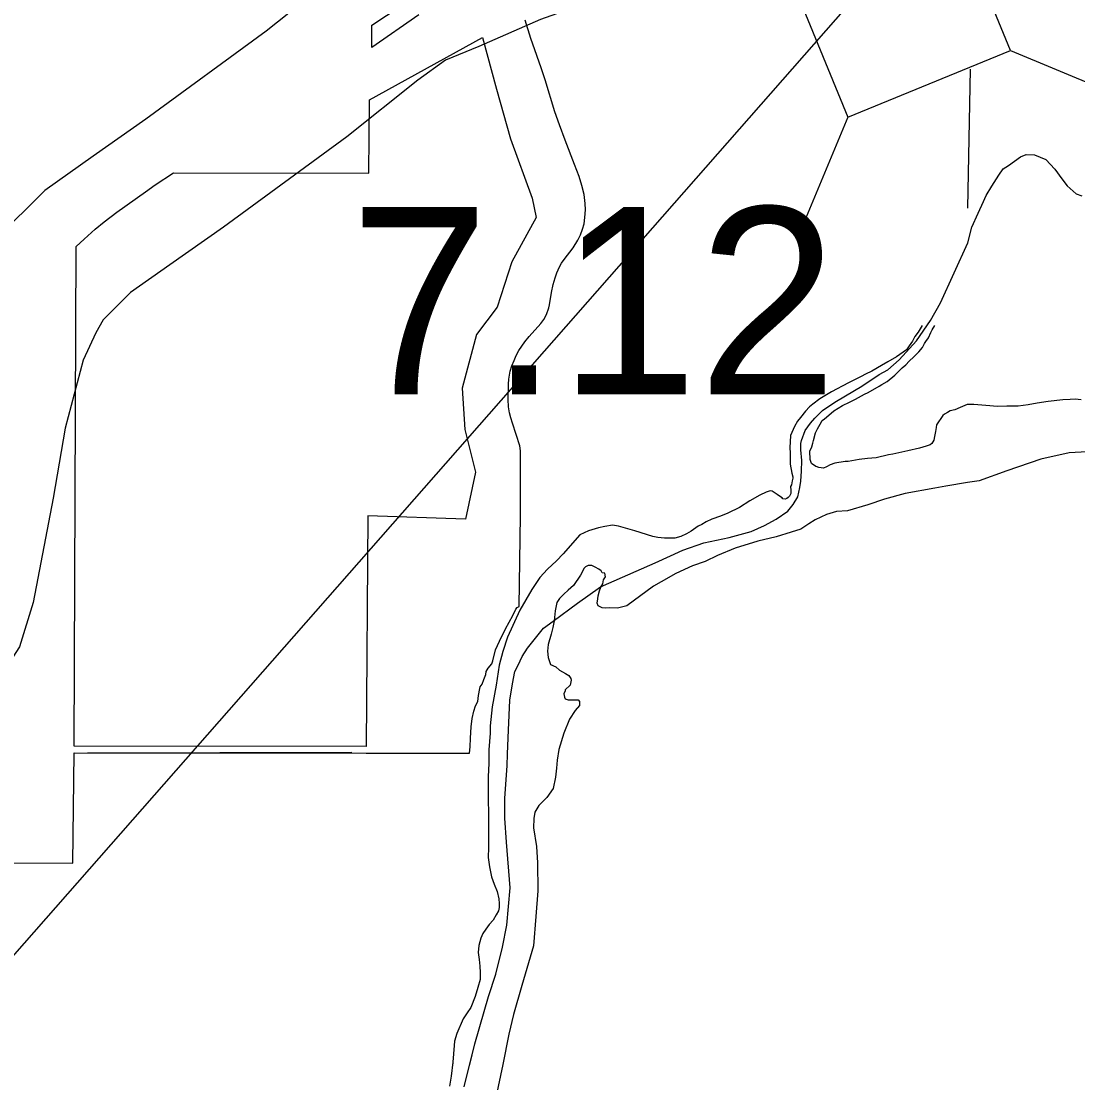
# Model space of a CAD drawing. Extents: x 369523 to 838377, y 495025 to 936819.
# Drawn here: x 591490 to 596255, y 802341 to 807131 of the extents above; entities that cross this region are included whole.
import ezdxf

# ---------------------------------------------------------------- set-up
doc = ezdxf.new("R2010")
doc.units = 0
for name, color, linetype in [('21', 7, 'Continuous'), ('DSN_DRFT_Junk-No-Plot', 7, 'Continuous'), ('Level 10', 7, 'Continuous'), ('Level 11', 7, 'Continuous'), ('Level 2', 7, 'Continuous'), ('Level 21', 7, 'Continuous'), ('Level 22', 7, 'Continuous'), ('Level 6', 7, 'Continuous')]:
    doc.layers.add(name, color=color, linetype=linetype)

msp = doc.modelspace()

# ---------------------------------------------------------------- linework, layer by layer
at = {"layer": '21'}
msp.add_lwpolyline([(596237.3, 808365.2), (591012.6, 802415.3), (587691.5, 800875.6)], dxfattribs=at)
at = {"layer": 'Level 10'}
for points in [[(595552.9, 805758.8), (595534.7, 805728.9), (595520.6, 805708.9), (595510.5, 805687), (595494.4, 805667.1), (595488.4, 805657.1), (595482.3, 805649.1), (595468.3, 805637.2), (595438.2, 805617.4), (595398.1, 805593.6), (595370.1, 805577.8), (595326, 805552), (595298, 805538.2), (595278, 805528.3), (595247.9, 805512.5), (595223.9, 805500.6), (595191.8, 805484.8), (595169.8, 805472.9), (595143.8, 805459.1), (595113.7, 805441.2), (595091.7, 805427.4), (595059.6, 805403.5), (595045.5, 805391.6), (595027.4, 805371.7), (595005.3, 805343.8), (594991.2, 805325.9), (594977.1, 805302), (594958.9, 805262.1), (594956.5, 805206), (594958.4, 805184), (594958.2, 805156), (594958.1, 805132), (594965.8, 805091.9), (594969.7, 805075.9), (594969.6, 805069.9), (594967.6, 805057.9), (594963.5, 805039.9), (594959.4, 805031.9), (594961.3, 805015.9), (594961.2, 804999.9), (594955.2, 804987.9), (594949.1, 804981.9), (594943.1, 804978), (594935.1, 804974), (594925.1, 804976.1), (594921.2, 804980.1), (594909.2, 804988.2), (594899.3, 804996.2), (594877.4, 805010.4), (594867.5, 805012.4), (594849.5, 805006.6), (594821.4, 804992.7), (594775.4, 804967), (594729.3, 804937.2), (594677.2, 804911.5), (594643.2, 804897.7), (594605.2, 804884), (594579.1, 804872.1), (594559.1, 804860.2), (594543.1, 804852.3), (594511, 804830.5), (594491, 804818.6), (594465, 804806.8), (594437, 804798.9), (594391.1, 804799.2), (594361.1, 804801.4), (594339.2, 804805.5), (594257.5, 804832), (594215.7, 804844.3), (594183.8, 804852.5), (594155.9, 804856.7), (594121.9, 804850.9), (594093.9, 804845), (594047.9, 804831.3), (594009.9, 804813.5), (593933.5, 804727.9), (593903.3, 804696.1), (593863.2, 804658.3), (593829, 804620.5), (593792.7, 804566.7), (593738.3, 804473), (593683.6, 804351.2), (593661.2, 804287.3), (593644.9, 804225.4), (593632.3, 804135.4), (593613.7, 804037.4), (593605.2, 803951.4), (593605, 803919.4), (593598.5, 803843.4), (593598.1, 803783.4), (593595.8, 803721.3), (593595.2, 803639.3), (593596.6, 803537.2), (593597.7, 803403.1), (593595.4, 803357.1), (593601.2, 803315), (593610.9, 803270.9), (593622.6, 803236.9), (593636.4, 803204.7), (593644.2, 803170.7), (593646, 803150.7)], [(595552.9, 805758.8), (595534.7, 805728.9), (595520.6, 805708.9), (595510.5, 805687), (595494.4, 805667.1), (595488.4, 805657.1), (595482.3, 805649.1), (595468.3, 805637.2), (595438.2, 805617.4), (595398.1, 805593.6), (595370.1, 805577.8), (595326, 805552), (595298, 805538.2), (595278, 805528.3), (595247.9, 805512.5), (595223.9, 805500.6), (595191.8, 805484.8), (595169.8, 805472.9), (595143.8, 805459.1), (595113.7, 805441.2), (595091.7, 805427.4), (595059.6, 805403.5), (595045.5, 805391.6), (595027.4, 805371.7), (595005.3, 805343.8), (594991.2, 805325.9), (594977.1, 805302), (594958.9, 805262.1), (594956.5, 805206), (594958.4, 805184), (594958.2, 805156), (594958.1, 805132), (594965.8, 805091.9), (594969.7, 805075.9), (594969.6, 805069.9), (594967.6, 805057.9), (594963.5, 805039.9), (594959.4, 805031.9), (594961.3, 805015.9), (594961.2, 804999.9), (594955.2, 804987.9), (594949.1, 804981.9), (594943.1, 804978), (594935.1, 804974), (594925.1, 804976.1), (594921.2, 804980.1), (594909.2, 804988.2), (594899.3, 804996.2), (594877.4, 805010.4), (594867.5, 805012.4), (594849.5, 805006.6), (594821.4, 804992.7), (594775.4, 804967), (594729.3, 804937.2), (594677.2, 804911.5), (594643.2, 804897.7), (594605.2, 804884), (594579.1, 804872.1), (594559.1, 804860.2), (594543.1, 804852.3), (594511, 804830.5), (594491, 804818.6), (594465, 804806.8), (594437, 804798.9), (594391.1, 804799.2), (594361.1, 804801.4), (594339.2, 804805.5), (594257.5, 804832), (594215.7, 804844.3), (594183.8, 804852.5), (594155.9, 804856.7), (594121.9, 804850.9), (594093.9, 804845), (594047.9, 804831.3), (594009.9, 804813.5), (593933.5, 804727.9), (593903.3, 804696.1), (593863.2, 804658.3), (593829, 804620.5), (593792.7, 804566.7), (593738.3, 804473), (593683.6, 804351.2), (593661.2, 804287.3), (593644.9, 804225.4), (593632.3, 804135.4), (593613.7, 804037.4), (593605.2, 803951.4), (593605, 803919.4), (593598.5, 803843.4), (593598.1, 803783.4), (593595.8, 803721.3), (593595.2, 803639.3), (593596.6, 803537.2), (593597.7, 803403.1), (593595.4, 803357.1), (593601.2, 803315), (593610.9, 803270.9), (593622.6, 803236.9), (593636.4, 803204.7), (593644.2, 803170.7), (593646, 803150.7)], [(595307.5, 805157.9), (595269.6, 805154.1), (595219.6, 805144.4), (595205.7, 805144.5), (595159.7, 805136.8), (595137.7, 805128.9), (595121.7, 805121), (595107.7, 805115.1), (595087.7, 805117.2), (595075.8, 805121.3), (595073.8, 805121.3), (595053.9, 805135.4), (595048, 805153.4), (595046.3, 805191.5), (595056.4, 805211.4), (595060.5, 805227.4), (595062.5, 805239.4), (595072.7, 805273.4), (595080.8, 805291.3), (595092.9, 805313.3), (595103, 805329.2), (595113.1, 805337.2), (595143.2, 805363), (595155.2, 805372.9), (595193.3, 805396.7), (595225.3, 805412.5), (595253.4, 805426.4), (595293.4, 805448.1), (595309.4, 805456.1), (595359.5, 805483.8), (595371.5, 805491.7), (595395.6, 805505.6), (595429.7, 805533.4), (595455.8, 805559.2), (595463.8, 805567.2), (595479.9, 805581.1), (595494, 805597), (595516.1, 805616.9), (595538.1, 805638.8), (595554.2, 805658.7), (595564.3, 805676.6), (595570.4, 805686.6), (595582.5, 805702.6), (595592.6, 805726.5), (595598.7, 805738.5), (595610.8, 805758.4)], [(595307.5, 805157.9), (595269.6, 805154.1), (595219.6, 805144.4), (595205.7, 805144.5), (595159.7, 805136.8), (595137.7, 805128.9), (595121.7, 805121), (595107.7, 805115.1), (595087.7, 805117.2), (595075.8, 805121.3), (595073.8, 805121.3), (595053.9, 805135.4), (595048, 805153.4), (595046.3, 805191.5), (595056.4, 805211.4), (595060.5, 805227.4), (595062.5, 805239.4), (595072.7, 805273.4), (595080.8, 805291.3), (595092.9, 805313.3), (595103, 805329.2), (595113.1, 805337.2), (595143.2, 805363), (595155.2, 805372.9), (595193.3, 805396.7), (595225.3, 805412.5), (595253.4, 805426.4), (595293.4, 805448.1), (595309.4, 805456.1), (595359.5, 805483.8), (595371.5, 805491.7), (595395.6, 805505.6), (595429.7, 805533.4), (595455.8, 805559.2), (595463.8, 805567.2), (595479.9, 805581.1), (595494, 805597), (595516.1, 805616.9), (595538.1, 805638.8), (595554.2, 805658.7), (595564.3, 805676.6), (595570.4, 805686.6), (595582.5, 805702.6), (595592.6, 805726.5), (595598.7, 805738.5), (595610.8, 805758.4)], [(596271.3, 805422.2), (596243.4, 805426.3), (596221.5, 805424.5), (596187.5, 805422.7), (596121.6, 805415.1), (596071.6, 805407.4), (596031.7, 805399.6), (595985.7, 805393.9), (595935.8, 805394.2), (595893.9, 805392.5), (595840, 805396.8), (595786.2, 805401.1), (595756.2, 805401.3), (595724.2, 805387.5), (595700.2, 805377.6), (595680.2, 805373.7), (595668.2, 805365.8), (595654.1, 805357.9), (595646.1, 805351.9), (595617.9, 805310.1), (595615.8, 805298.1), (595613.7, 805280.1), (595609.6, 805258.1), (595605.5, 805240.1), (595597.4, 805226.1), (595589.4, 805220.2), (595571.4, 805214.3), (595541.4, 805204.5), (595489.4, 805192.8), (595421.4, 805177.2), (595401.5, 805175.3), (595345.5, 805161.6), (595307.5, 805157.9)], [(596271.3, 805422.2), (596243.4, 805426.3), (596221.5, 805424.5), (596187.5, 805422.7), (596121.6, 805415.1), (596071.6, 805407.4), (596031.7, 805399.6), (595985.7, 805393.9), (595935.8, 805394.2), (595893.9, 805392.5), (595840, 805396.8), (595786.2, 805401.1), (595756.2, 805401.3), (595724.2, 805387.5), (595700.2, 805377.6), (595680.2, 805373.7), (595668.2, 805365.8), (595654.1, 805357.9), (595646.1, 805351.9), (595617.9, 805310.1), (595615.8, 805298.1), (595613.7, 805280.1), (595609.6, 805258.1), (595605.5, 805240.1), (595597.4, 805226.1), (595589.4, 805220.2), (595571.4, 805214.3), (595541.4, 805204.5), (595489.4, 805192.8), (595421.4, 805177.2), (595401.5, 805175.3), (595345.5, 805161.6), (595307.5, 805157.9)], [(596590.3, 805213.7), (596549.5, 805212.3), (596427.7, 805209.1), (596359.8, 805201.5), (596297.8, 805187.9), (596215.9, 805184.4), (596088, 805155.1), (595936, 805102), (595809.9, 805056.7), (595758, 805049.1), (595660.1, 805033.6), (595610.1, 805023.9), (595476.2, 805000.7), (595384.2, 804975.3), (595308.2, 804949.7), (595216.2, 804922.3)], [(596297.8, 805187.9), (596215.9, 805184.4), (596088, 805155.1), (595936, 805102), (595809.9, 805056.7), (595758, 805049.1), (595660.1, 805033.6), (595610.1, 805023.9), (595476.2, 805000.7), (595384.2, 804975.3), (595308.2, 804949.7), (595216.2, 804922.3)], [(595216.2, 804922.3), (595166.3, 804918.6), (595122.3, 804904.8), (595070.2, 804881.1), (595042.2, 804863.3), (595006.1, 804839.5), (594962.1, 804825.7), (594894.1, 804804.1), (594812.1, 804784.6), (594710.1, 804753.2), (594630.1, 804719.7), (594574, 804694), (594518, 804674.4), (594441.9, 804638.8), (594375.8, 804601.2), (594341.8, 804581.4), (594221.4, 804494), (594179.5, 804482.3), (594143.5, 804484.5), (594125.6, 804482.6), (594109.6, 804484.7), (594091.7, 804492.8), (594087.8, 804504.9), (594089.9, 804524.9), (594092, 804538.9), (594098.1, 804560.8), (594104.2, 804576.8), (594112.3, 804592.8), (594116.4, 804610.8), (594124.5, 804624.7), (594122.6, 804640.7), (594110.6, 804642.8), (594104.7, 804650.9), (594094.7, 804658.9), (594078.8, 804667), (594062.9, 804675.1), (594046.9, 804675.2), (594034.9, 804669.3), (594028.9, 804663.3), (594012.7, 804631.4), (593980.5, 804585.6), (593956.4, 804563.7), (593936.3, 804545.8), (593918.2, 804525.9), (593906.1, 804508), (593897.9, 804470), (593893.7, 804426), (593887.5, 804396), (593879.3, 804366), (593867, 804318.1), (593862.8, 804288.1), (593866.7, 804260), (593876.4, 804228), (593900.3, 804217.8), (593918.2, 804203.7), (593944, 804187.5), (593960, 804179.4), (593967.9, 804165.4), (593969.8, 804157.3), (593965.7, 804135.4), (593943.6, 804113.5), (593943.5, 804109.5), (593937.5, 804095.5), (593939.4, 804081.5), (593943.3, 804073.5), (593957.3, 804069.4), (593981.2, 804069.2), (593991.2, 804069.2), (594001.2, 804069.1), (594007.1, 804061.1), (594007, 804043), (593988.9, 804021.1), (593962.7, 803981.3), (593936.4, 803919.4), (593913.9, 803845.5), (593907.6, 803797.5), (593903.4, 803761.5), (593899.2, 803719.5), (593888.9, 803669.5), (593860.6, 803627.7), (593824.5, 803591.9), (593806.3, 803561.9), (593802.2, 803534), (593799.9, 803491.9), (593813.3, 803407.8), (593818.9, 803333.7), (593820.1, 803207.6), (593811.3, 803091.6), (593800.5, 802959.6), (593747.5, 802779.8), (593710.7, 802649.9), (593688.2, 802560), (593661.4, 802424.1), (593630.5, 802274.2)], [(595216.2, 804922.3), (595166.3, 804918.6), (595122.3, 804904.8), (595070.2, 804881.1), (595042.2, 804863.3), (595006.1, 804839.5), (594962.1, 804825.7), (594894.1, 804804.1), (594812.1, 804784.6), (594710.1, 804753.2), (594630.1, 804719.7), (594574, 804694), (594518, 804674.4), (594441.9, 804638.8), (594375.8, 804601.2), (594341.8, 804581.4), (594221.4, 804494), (594179.5, 804482.3), (594143.5, 804484.5), (594125.6, 804482.6), (594109.6, 804484.7), (594091.7, 804492.8), (594087.8, 804504.9), (594089.9, 804524.9), (594092, 804538.9), (594098.1, 804560.8), (594104.2, 804576.8), (594112.3, 804592.8), (594116.4, 804610.8), (594124.5, 804624.7), (594122.6, 804640.7), (594110.6, 804642.8), (594104.7, 804650.9), (594094.7, 804658.9), (594078.8, 804667), (594062.9, 804675.1), (594046.9, 804675.2), (594034.9, 804669.3), (594028.9, 804663.3), (594012.7, 804631.4), (593980.5, 804585.6), (593956.4, 804563.7), (593936.3, 804545.8), (593918.2, 804525.9), (593906.1, 804508), (593897.9, 804470), (593893.7, 804426), (593887.5, 804396), (593879.3, 804366), (593867, 804318.1), (593862.8, 804288.1), (593866.7, 804260), (593876.4, 804228), (593900.3, 804217.8), (593918.2, 804203.7), (593944, 804187.5), (593960, 804179.4), (593967.9, 804165.4), (593969.8, 804157.3), (593965.7, 804135.4), (593943.6, 804113.5), (593943.5, 804109.5), (593937.5, 804095.5), (593939.4, 804081.5), (593943.3, 804073.5), (593957.3, 804069.4), (593981.2, 804069.2), (593991.2, 804069.2), (594001.2, 804069.1), (594007.1, 804061.1), (594007, 804043), (593988.9, 804021.1), (593962.7, 803981.3), (593936.4, 803919.4), (593913.9, 803845.5), (593907.6, 803797.5), (593903.4, 803761.5), (593899.2, 803719.5), (593888.9, 803669.5), (593860.6, 803627.7), (593824.5, 803591.9), (593806.3, 803561.9), (593802.2, 803534), (593799.9, 803491.9), (593813.3, 803407.8), (593818.9, 803333.7), (593820.1, 803207.6), (593811.3, 803091.6), (593800.5, 802959.6), (593747.5, 802779.8), (593710.7, 802649.9), (593688.2, 802560), (593661.4, 802424.1), (593653.9, 802387.6)], [(593646, 803150.7), (593645.9, 803132.6), (593641.8, 803116.7), (593631.7, 803098.7), (593617.6, 803074.8), (593599.5, 803054.9), (593585.4, 803034.9), (593571.3, 803015), (593563.2, 802993.1), (593553, 802961.1), (593550.8, 802929.1), (593554.6, 802897), (593558.4, 802867), (593560.2, 802839), (593560, 802806.9), (593549.8, 802771), (593537.6, 802731), (593517.3, 802681.1), (593501.2, 802657.2), (593483, 802629.3), (593454.7, 802563.4), (593444.5, 802529.5), (593442.4, 802509.5), (593435.9, 802433.5), (593429.5, 802371.5), (593421.2, 802325.5)], [(593646, 803150.7), (593645.9, 803132.6), (593641.8, 803116.7), (593631.7, 803098.7), (593617.6, 803074.8), (593599.5, 803054.9), (593585.4, 803034.9), (593571.3, 803015), (593563.2, 802993.1), (593553, 802961.1), (593550.8, 802929.1), (593554.6, 802897), (593558.4, 802867), (593560.2, 802839), (593560, 802806.9), (593549.8, 802771), (593537.6, 802731), (593517.3, 802681.1), (593501.2, 802657.2), (593483, 802629.3), (593454.7, 802563.4), (593444.5, 802529.5), (593442.4, 802509.5), (593435.9, 802433.5), (593434.1, 802415.7)]]:
    msp.add_lwpolyline(points, dxfattribs=at)
at = {"layer": 'Level 11'}
for points in [[(594530.7, 808024.4), (593610.1, 807696.9), (593318.2, 807568.7), (593110.5, 807483.3), (592916.2, 807343.3), (592594.4, 807086.6), (592052.2, 806689.7), (591813.5, 806522.5), (591595.4, 806367.9), (591374.6, 806148.8)], [(594731.8, 807459), (593831.5, 807138.8), (593552.9, 807016.5), (593403.9, 806955.2), (593278.9, 806865.2), (592958.9, 806609.8), (592401.5, 806201.9), (592159.1, 806032), (591982.9, 805907.1), (591858.4, 805783.6), (591825.9, 805724.7), (591768.5, 805602.5), (591687.3, 805295.7), (591633.1, 804978.7), (591543.6, 804508.9), (591481, 804308.3), (591355.1, 804114), (591237.4, 803960.3), (591142.8, 803845.5), (590975.4, 803677.8), (590723.8, 803418.3), (590397.3, 803028.3), (590100, 802778.5), (588414.2, 801830)]]:
    msp.add_lwpolyline(points, dxfattribs=at)
at = {"layer": 'Level 2'}
for points in [[(593282.9, 807160.6), (593070.5, 807012.5), (593071.3, 807114.1), (593274.4, 807249.4)], [(593734.8, 804491), (593741.9, 804900.6), (593741.9, 805192.6), (593738.6, 805215.7), (593705.3, 805318.2), (593698.7, 805341.5), (593692.5, 805364.8), (593687.4, 805390.9), (593685.7, 805424.4), (593687.4, 805493.6), (593689.2, 805516.4), (593695.3, 805552), (593702.2, 805576.3), (593712.3, 805600.8), (593722, 805622.4), (593734.3, 805645.5), (593761.1, 805684.8), (593781.2, 805709.1), (593833.6, 805767.1), (593846.6, 805785.7), (593859.5, 805808.5), (593869.4, 805837.5), (593873.1, 805851.7), (593881.1, 805906.7), (593889.2, 805943.7), (593897.2, 805972.6), (593905.2, 805996.2), (593916.9, 806023.4), (593926.2, 806040.1), (593938, 806056.6), (593979.2, 806108.6), (594000.2, 806142.6), (594012.3, 806167.2), (594021.8, 806192.3), (594028, 806217.3), (594032.1, 806245), (594034.2, 806280.1), (594032.9, 806308.7), (594028, 806350), (594018.1, 806389.5), (594005.8, 806430.3), (593985.4, 806484), (593943.5, 806593.9), (593917.5, 806663.1), (593896.6, 806722.4), (593852.1, 806866.8), (593835.5, 806920.8), (593796.6, 807027), (593788, 807053.9), (593763, 807136.4)], [(593045.3, 803858.6), (591728.3, 803860.6), (591737.5, 806115.3), (591772.8, 806148.4), (591822.8, 806192.3), (591863.5, 806226.1), (591921.2, 806269.2), (592049.7, 806360.9), (592093.6, 806392.4), (592175.9, 806446.7), (593057.8, 806445.9), (593060.4, 806775.9), (593569.9, 807058.3), (593632.6, 806824.2), (593696.8, 806600.3), (593794, 806333.2), (593812.8, 806244.9), (593702.7, 806046.2), (593635.7, 805840.3), (593542.8, 805716.9), (593478.2, 805475.8), (593491.2, 805289.6), (593539.3, 805096.7), (593494.1, 804884.2), (593053.6, 804899.6), (593045.3, 803858.6)], [(593511.4, 803827.9), (593513.8, 803856.4), (593516.4, 803896.3), (593519, 803947.8), (593524.1, 803985.1), (593531.8, 804017.3), (593538.3, 804041.7), (593548.6, 804062.3), (593552.4, 804088.1), (593557.6, 804120.2), (593560.1, 804128), (593569.1, 804139.5), (593576.8, 804161.4), (593584.6, 804183.3), (593587.1, 804197.4), (593596.1, 804211.6), (593611.6, 804232.2), (593616.7, 804245.1), (593628.3, 804294), (593646.3, 804333.8), (593674.6, 804389.2), (593706.4, 804449.4), (593720.4, 804477.5), (593726.8, 804485.4), (593734.8, 804491)], [(590369.2, 802505.3), (590369.7, 802837.2), (591042.8, 802836.1), (591046.1, 803333.9), (591722.1, 803332.8), (591728.2, 803830.6), (593045.1, 803828.6), (593511.4, 803827.9)]]:
    msp.add_lwpolyline(points, dxfattribs=at)
at = {"layer": 'Level 21'}
for p, q in [((595951.3, 806999.6), (596438.5, 806796.1)), ((595218.7, 806698.7), (595015.2, 806211.5))]:
    msp.add_line(p, q, dxfattribs=at)
msp.add_lwpolyline([(595951.3, 806999.6), (595048.5, 809197.4), (594315.9, 808896.5), (595218.7, 806698.7)], close=True, dxfattribs=at)
at = {"layer": 'Level 22'}
for points in [[(595759.9, 806287.2), (595771.8, 806914.6)], [(592980.8, 803830.9), (591788.1, 803828.5)]]:
    msp.add_lwpolyline(points, dxfattribs=at)
at = {"layer": 'Level 6'}
for points in [[(593706.2, 804140.9), (593716.5, 804196.9), (593730.7, 804224.8), (593748.9, 804264.8), (593773.1, 804302.6), (593845.5, 804392.3), (593889.6, 804424), (593998, 804505.4), (594102.2, 804578.8), (594202.3, 804622.2), (594348.4, 804687.4), (594418.5, 804719), (594474.5, 804744.7), (594568.6, 804778.1), (594682.5, 804801.4), (594782.5, 804828.8), (594842.5, 804856.5), (594894.6, 804884.2), (594946.7, 804919.9), (594970.9, 804949.8), (594993.1, 804985.7), (595001.3, 805027.6), (595005.5, 805055.6), (595009.8, 805101.6), (595010.1, 805149.7), (595006.4, 805197.7), (595006.5, 805211.7), (595006.6, 805225.7), (595008.6, 805239.7), (595024.9, 805283.7), (595049.1, 805317.5), (595069.2, 805339.4), (595103.3, 805375.3), (595137.4, 805397.1), (595167.5, 805416.9), (595281.7, 805484.2), (595359.9, 805537.8), (595397.9, 805557.6), (595450.1, 805603.3), (595528.5, 805688.9), (595590.9, 805780.6), (595635.4, 805860.3), (595758.8, 806131.8), (595777.3, 806201.7), (595805.6, 806265.6), (595829.9, 806317.5), (595842, 806345.4), (595868.3, 806387.3), (595898.5, 806437.1), (595918.6, 806465), (595942.7, 806480.9), (595996.8, 806518.6), (596022.9, 806530.4), (596060.8, 806528.2), (596110.5, 806507.9), (596152.2, 806463.6), (596183.8, 806419.4), (596207.6, 806389.2), (596247.3, 806352.9), (596273.2, 806342.8)], [(593706.2, 804140.9), (593716.5, 804196.9), (593730.7, 804224.8), (593748.9, 804264.8), (593773.1, 804302.6), (593845.5, 804392.3), (593889.6, 804424), (593998, 804505.4), (594102.2, 804578.8), (594202.3, 804622.2), (594348.4, 804687.4), (594418.5, 804719), (594474.5, 804744.7), (594568.6, 804778.1), (594682.5, 804801.4), (594782.5, 804828.8), (594842.5, 804856.5), (594894.6, 804884.2), (594946.7, 804919.9), (594970.9, 804949.8), (594993.1, 804985.7), (595001.3, 805027.6), (595005.5, 805055.6), (595009.8, 805101.6), (595010.1, 805149.7), (595006.4, 805197.7), (595006.5, 805211.7), (595006.6, 805225.7), (595008.6, 805239.7), (595024.9, 805283.7), (595049.1, 805317.5), (595069.2, 805339.4), (595103.3, 805375.3), (595137.4, 805397.1), (595167.5, 805416.9), (595281.7, 805484.2), (595359.9, 805537.8), (595397.9, 805557.6), (595450.1, 805603.3), (595528.5, 805688.9), (595590.9, 805780.6), (595635.4, 805860.3), (595758.8, 806131.8), (595777.3, 806201.7), (595805.6, 806265.6), (595829.9, 806317.5), (595842, 806345.4), (595868.3, 806387.3), (595898.5, 806437.1), (595918.6, 806465), (595942.7, 806480.9), (595996.8, 806518.6), (596022.9, 806530.4), (596060.8, 806528.2), (596110.5, 806507.9), (596152.2, 806463.6), (596183.8, 806419.4), (596207.6, 806389.2), (596247.3, 806352.9), (596273.2, 806342.8)], [(593487.1, 802323.1), (593536.2, 802516.9), (593577.1, 802662.7), (593597.5, 802730.7), (593630, 802830.5), (593660.8, 802952.4), (593679.4, 803052.4), (593694.4, 803220.4), (593677.7, 803426.6), (593670.4, 803534.8), (593671, 803624.8), (593681.9, 803770.8), (593682.2, 803824.9), (593686.9, 803932.9), (593693.8, 804067), (593706.2, 804140.9)], [(593510.9, 802417), (593536.2, 802516.9), (593577.1, 802662.7), (593597.5, 802730.7), (593630, 802830.5), (593660.8, 802952.4), (593679.4, 803052.4), (593694.4, 803220.4), (593677.7, 803426.6), (593670.4, 803534.8), (593671, 803624.8), (593681.9, 803770.8), (593682.2, 803824.9), (593686.9, 803932.9), (593693.8, 804067), (593706.2, 804140.9)]]:
    msp.add_lwpolyline(points, dxfattribs=at)

# ---------------------------------------------------------------- texts
at = {"layer": 'DSN_DRFT_Junk-No-Plot'}
msp.add_text('7.12', height=844.8, dxfattribs=at).set_placement((592972, 805447.7))

doc.saveas('drawing.dxf')
